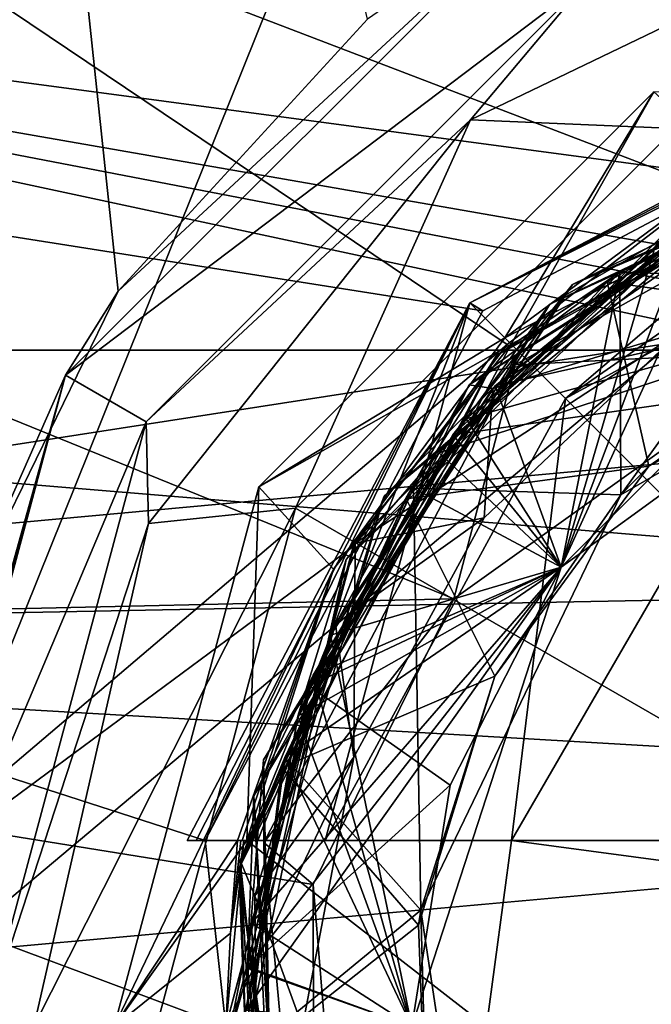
# Model space of a CAD drawing. Header units: millimetres. Extents: x -125 to 171, y -35 to 1363.
# Tile 230 of 656: x 128.45 to 130.14, y 0.06 to 2.71. Entities that reach past the tile are written whole.
import ezdxf

# ---------------------------------------------------------------- set-up
doc = ezdxf.new("R2010")
doc.units = ezdxf.units.MM
doc.header["$LTSCALE"] = 65.185185
for name, color, linetype in [('1001', 7, 'CONTINUOUS'), ('1002', 7, 'CONTINUOUS'), ('1003', 7, 'CONTINUOUS'), ('1004', 7, 'CONTINUOUS'), ('1046', 7, 'CONTINUOUS'), ('1047', 7, 'CONTINUOUS'), ('1052', 7, 'CONTINUOUS'), ('1053', 7, 'CONTINUOUS'), ('1057', 7, 'CONTINUOUS'), ('1060', 7, 'CONTINUOUS'), ('1063', 7, 'CONTINUOUS'), ('729', 7, 'CONTINUOUS'), ('730', 7, 'CONTINUOUS'), ('734', 7, 'CONTINUOUS'), ('736', 7, 'CONTINUOUS'), ('739', 7, 'CONTINUOUS'), ('747', 7, 'CONTINUOUS'), ('748', 7, 'CONTINUOUS'), ('750', 7, 'CONTINUOUS'), ('753', 7, 'CONTINUOUS'), ('759', 7, 'CONTINUOUS'), ('760', 7, 'CONTINUOUS'), ('761', 7, 'CONTINUOUS'), ('762', 7, 'CONTINUOUS'), ('763', 7, 'CONTINUOUS'), ('764', 7, 'CONTINUOUS'), ('765', 7, 'CONTINUOUS'), ('766', 7, 'CONTINUOUS'), ('767', 7, 'CONTINUOUS'), ('791', 7, 'CONTINUOUS'), ('792', 7, 'CONTINUOUS'), ('854', 7, 'CONTINUOUS'), ('941', 7, 'CONTINUOUS'), ('950', 7, 'CONTINUOUS'), ('968', 7, 'CONTINUOUS'), ('969', 7, 'CONTINUOUS'), ('970', 7, 'CONTINUOUS'), ('975', 7, 'CONTINUOUS'), ('987', 7, 'CONTINUOUS'), ('988', 7, 'CONTINUOUS')]:
    doc.layers.add(name, color=color, linetype=linetype)

msp = doc.modelspace()

# ---------------------------------------------------------------- linework, layer by layer
at = {"layer": '1001', "linetype": 'CONTINUOUS'}
for points in [[(129.901, 1.2343, 6.7016), (130.9512, 1.9973, 6.6216), (129.9011, 1.2344, 6.7384), (129.901, 1.2343, 6.7016)], [(130.9512, 1.9973, 6.6216), (130.9509, 1.9972, 6.6584), (129.9011, 1.2344, 6.7384), (130.9512, 1.9973, 6.6216)], [(129.901, 1.2343, 6.7016), (129.9011, 1.2344, 6.7384), (129.5, 0, 6.8184), (129.901, 1.2343, 6.7016)], [(129.5, 0, 6.7816), (129.901, 1.2343, 6.7016), (129.5, 0, 6.8184), (129.5, 0, 6.7816)]]:
    msp.add_3dface(points, dxfattribs=at)
at = {"layer": '1002', "linetype": 'CONTINUOUS'}
for points in [[(129.9011, 1.2344, 7.5016), (130.9509, 1.9972, 7.4216), (129.9012, 1.2346, 7.5384), (129.9011, 1.2344, 7.5016)], [(130.9509, 1.9972, 7.4216), (130.9517, 1.9974, 7.4583), (129.9012, 1.2346, 7.5384), (130.9509, 1.9972, 7.4216)], [(129.9011, 1.2344, 7.5016), (129.9012, 1.2346, 7.5384), (129.5, 0, 7.6184), (129.9011, 1.2344, 7.5016)], [(129.5, 0, 7.5816), (129.9011, 1.2344, 7.5016), (129.5, 0, 7.6184), (129.5, 0, 7.5816)]]:
    msp.add_3dface(points, dxfattribs=at)
at = {"layer": '1003', "linetype": 'CONTINUOUS'}
for points in [[(129.9012, 1.2346, 8.3016), (130.9512, 1.9973, 8.2584), (129.901, 1.2343, 8.3384), (129.9012, 1.2346, 8.3016)], [(129.9012, 1.2346, 8.3016), (130.9517, 1.9974, 8.2216), (130.9512, 1.9973, 8.2584), (129.9012, 1.2346, 8.3016)], [(129.5, 0, 8.3816), (129.9012, 1.2346, 8.3016), (129.5, 0, 8.4184), (129.5, 0, 8.3816)], [(129.9012, 1.2346, 8.3016), (129.901, 1.2343, 8.3384), (129.5, 0, 8.4184), (129.9012, 1.2346, 8.3016)]]:
    msp.add_3dface(points, dxfattribs=at)
at = {"layer": '1004', "linetype": 'CONTINUOUS'}
for points in [[(130.136, 1.5055, 9.1166), (130.0607, 1.4284, 9.0864), (131.1327, 2.0474, 9.0102), (130.136, 1.5055, 9.1166)], [(130.7117, 1.9029, 9.074), (130.136, 1.5055, 9.1166), (131.1327, 2.0474, 9.0102), (130.7117, 1.9029, 9.074)], [(130.136, 1.5055, 9.1166), (129.7228, 0.9414, 9.1592), (130.0607, 1.4284, 9.0864), (130.136, 1.5055, 9.1166)], [(129.7228, 0.9414, 9.1592), (129.5234, 0.3129, 9.1626), (130.0607, 1.4284, 9.0864), (129.7228, 0.9414, 9.1592)], [(129.7228, 0.9414, 9.1592), (129.5178, 0.2729, 9.2018), (129.5234, 0.3129, 9.1626), (129.7228, 0.9414, 9.1592)], [(129.5178, 0.2729, 9.2018), (129.5437, -0.4261, 9.2444), (129.5234, 0.3129, 9.1626), (129.5178, 0.2729, 9.2018)], [(129.5437, -0.4261, 9.2444), (129.708, -0.9112, 9.2388), (129.5234, 0.3129, 9.1626), (129.5437, -0.4261, 9.2444)]]:
    msp.add_3dface(points, dxfattribs=at)
at = {"layer": '1046', "linetype": 'CONTINUOUS'}
for points in [[(130.2971, 2.25, 10), (129.756, 1.8329, 10.0848), (129.3475, 1.2986, 10), (130.2971, 2.25, 10)], [(129.756, 1.8329, 10.0848), (129.3423, 1.2895, 10.1686), (129.3475, 1.2986, 10), (129.756, 1.8329, 10.0848)], [(129.3423, 1.2895, 10.1686), (129, 0, 10.25), (129.3475, 1.2986, 10), (129.3423, 1.2895, 10.1686)], [(129, 0, 10.25), (129, 0, 10), (129.3475, 1.2986, 10), (129, 0, 10.25)]]:
    msp.add_3dface(points, dxfattribs=at)
at = {"layer": '1047', "linetype": 'CONTINUOUS'}
for points in [[(129, 0, 20.25), (129.0485, 0.5, 20.2438), (129, 0, 21.2), (129, 0, 20.25)], [(129.0485, 0.5, 20.2438), (129.0121, 0.251, 21.2), (129, 0, 21.2), (129.0485, 0.5, 20.2438)], [(129.0485, 0.5, 20.2438), (129.0485, 0.5, 21.2), (129.0121, 0.251, 21.2), (129.0485, 0.5, 20.2438)]]:
    msp.add_3dface(points, dxfattribs=at)
at = {"layer": '1052', "linetype": 'CONTINUOUS'}
for points in [[(131.1, 2.6875, 19.8868), (131.1, 2.7042, 19.7), (129.6555, 1.9445, 19.7), (131.1, 2.6875, 19.8868)], [(131.1, 2.671, 20.0731), (131.1, 2.6875, 19.8868), (129.6555, 1.9445, 19.7), (131.1, 2.671, 20.0731)], [(129.6906, 1.923, 20.1585), (131.1, 2.671, 20.0731), (129.6555, 1.9445, 19.7), (129.6906, 1.923, 20.1585)], [(128.8958, 0.5, 19.7), (128.9201, 0.5, 19.9726), (129.6555, 1.9445, 19.7), (128.8958, 0.5, 19.7)], [(128.9442, 0.5, 20.2438), (129.6555, 1.9445, 19.7), (128.9201, 0.5, 19.9726), (128.9442, 0.5, 20.2438)], [(128.9442, 0.5, 20.2438), (129.6906, 1.923, 20.1585), (129.6555, 1.9445, 19.7), (128.9442, 0.5, 20.2438)]]:
    msp.add_3dface(points, dxfattribs=at)
at = {"layer": '1053', "linetype": 'CONTINUOUS'}
for points in [[(130.371, 2.3108, 21.2173), (129.7493, 1.8507, 21.2173), (131.1, 2.5438, 21.5), (130.371, 2.3108, 21.2173)], [(129.7493, 1.8507, 21.2173), (129.7668, 1.8332, 21.5), (131.1, 2.5438, 21.5), (129.7493, 1.8507, 21.2173)], [(129.2892, 1.229, 21.2173), (129.0562, 0.5, 21.5), (129.7668, 1.8332, 21.5), (129.2892, 1.229, 21.2173)], [(129.7493, 1.8507, 21.2173), (129.2892, 1.229, 21.2173), (129.7668, 1.8332, 21.5), (129.7493, 1.8507, 21.2173)], [(129.0309, 0.5, 21.2173), (129.0436, 0.5, 21.3588), (129.2892, 1.229, 21.2173), (129.0309, 0.5, 21.2173)], [(129.0562, 0.5, 21.5), (129.2892, 1.229, 21.2173), (129.0436, 0.5, 21.3588), (129.0562, 0.5, 21.5)]]:
    msp.add_3dface(points, dxfattribs=at)
at = {"layer": '1057', "linetype": 'CONTINUOUS'}
for points in [[(129.6555, 1.9445, 19.7), (131.1, 2.7042, 19.7), (129.9128, 1.6872, 18.7), (129.6555, 1.9445, 19.7)], [(131.1, 2.7042, 19.7), (131.1, 2.5142, 19.1875), (129.9128, 1.6872, 18.7), (131.1, 2.7042, 19.7)], [(131.1, 2.3331, 18.7), (129.9128, 1.6872, 18.7), (131.1, 2.5142, 19.1875), (131.1, 2.3331, 18.7)], [(129.0859, 0.5, 19.1871), (128.8958, 0.5, 19.7), (129.6555, 1.9445, 19.7), (129.0859, 0.5, 19.1871)], [(129.2669, 0.5, 18.7), (129.0859, 0.5, 19.1871), (129.6555, 1.9445, 19.7), (129.2669, 0.5, 18.7)], [(129.2669, 0.5, 18.7), (129.6555, 1.9445, 19.7), (129.9128, 1.6872, 18.7), (129.2669, 0.5, 18.7)]]:
    msp.add_3dface(points, dxfattribs=at)
at = {"layer": '1060', "linetype": 'CONTINUOUS'}
for points in [[(129.9128, 1.6872, 18.7), (131.1, 2.3331, 18.7), (130.2565, 1.3435, 18.7), (129.9128, 1.6872, 18.7)], [(129.767, 0.5, 18.7), (129.2669, 0.5, 18.7), (129.9128, 1.6872, 18.7), (129.767, 0.5, 18.7)], [(129.767, 0.5, 18.7), (129.9128, 1.6872, 18.7), (130.2565, 1.3435, 18.7), (129.767, 0.5, 18.7)]]:
    msp.add_3dface(points, dxfattribs=at)
at = {"layer": '1063', "linetype": 'CONTINUOUS'}
for points in [[(130.2565, 1.3435, 20.7), (129.767, 0.5, 20.7), (130.2565, 1.3435, 18.7), (130.2565, 1.3435, 20.7)], [(129.767, 0.5, 20.7), (129.767, 0.5, 18.7), (130.2565, 1.3435, 18.7), (129.767, 0.5, 20.7)]]:
    msp.add_3dface(points, dxfattribs=at)
at = {"layer": '729', "linetype": 'CONTINUOUS'}
for points in [[(168.1, 6.9259, 19.0288), (168.1, 0, 20.25), (119.6, 6.9259, 19.0288), (168.1, 6.9259, 19.0288)], [(119.6, 6.9259, 19.0288), (168.1, 0, 20.25), (132.1, 2.671, 20.0731), (119.6, 6.9259, 19.0288)], [(119.6, 3.5161, 19.9424), (119.6, 6.9259, 19.0288), (132.1, 2.671, 20.0731), (119.6, 3.5161, 19.9424)], [(119.6, 0, 20.25), (119.6, 3.5161, 19.9424), (129, 0, 20.25), (119.6, 0, 20.25)], [(129, 0, 20.25), (119.6, 3.5161, 19.9424), (128.9442, 0.5, 20.2438), (129, 0, 20.25)], [(128.9442, 0.5, 20.2438), (119.6, 3.5161, 19.9424), (129.6906, 1.923, 20.1585), (128.9442, 0.5, 20.2438)], [(129.6906, 1.923, 20.1585), (119.6, 3.5161, 19.9424), (131.1, 2.671, 20.0731), (129.6906, 1.923, 20.1585)], [(131.1, 2.671, 20.0731), (119.6, 3.5161, 19.9424), (132.1, 2.671, 20.0731), (131.1, 2.671, 20.0731)], [(129.0485, 0.5, 20.2438), (129, 0, 20.25), (128.9442, 0.5, 20.2438), (129.0485, 0.5, 20.2438)]]:
    msp.add_3dface(points, dxfattribs=at)
at = {"layer": '730', "linetype": 'CONTINUOUS'}
for points in [[(168.1, 3.2821, 9.7103), (127.6, 3.2821, 9.7103), (131.6, 2.5323, 9.9323), (168.1, 3.2821, 9.7103)], [(127.6, 3.2821, 9.7103), (127.6, 0, 10.25), (129.756, 1.8329, 10.0848), (127.6, 3.2821, 9.7103)], [(131.6, 2.5323, 9.9323), (127.6, 3.2821, 9.7103), (130.2971, 2.25, 10), (131.6, 2.5323, 9.9323)], [(130.2971, 2.25, 10), (127.6, 3.2821, 9.7103), (129.756, 1.8329, 10.0848), (130.2971, 2.25, 10)], [(129.756, 1.8329, 10.0848), (127.6, 0, 10.25), (129.3423, 1.2895, 10.1686), (129.756, 1.8329, 10.0848)], [(129.3423, 1.2895, 10.1686), (127.6, 0, 10.25), (129, 0, 10.25), (129.3423, 1.2895, 10.1686)]]:
    msp.add_3dface(points, dxfattribs=at)
at = {"layer": '734', "linetype": 'CONTINUOUS'}
for points in [[(125.6246, 5.9594, -19.3532), (126.0427, 0, -20.25), (168.1, 3.7835, -19.8934), (125.6246, 5.9594, -19.3532)], [(168.1, 3.7835, -19.8934), (126.0427, 0, -20.25), (168.1, -3.7835, -19.8934), (168.1, 3.7835, -19.8934)]]:
    msp.add_3dface(points, dxfattribs=at)
at = {"layer": '736', "linetype": 'CONTINUOUS'}
for points in [[(125.1, 2.985, -4.5), (125.1, 1.0475, -5.2974), (137.6, 2.985, -4.5), (125.1, 2.985, -4.5)], [(137.6, 2.985, -4.5), (125.1, 1.0475, -5.2974), (143.1, 2.7, -4.6765), (137.6, 2.985, -4.5)], [(143.1, 2.7, -4.6765), (125.1, 1.0475, -5.2974), (143.1, 1.3976, -5.216), (143.1, 2.7, -4.6765)], [(143.1, 1.3976, -5.216), (125.1, 1.0475, -5.2974), (143.1, 0, -5.4), (143.1, 1.3976, -5.216)], [(125.1, 1.0475, -5.2974), (125.1, -1.0475, -5.2974), (143.1, 0, -5.4), (125.1, 1.0475, -5.2974)]]:
    msp.add_3dface(points, dxfattribs=at)
at = {"layer": '739', "linetype": 'CONTINUOUS'}
for points in [[(125.1, 1.0475, 5.2974), (125.1, 2.985, 4.5), (129.6124, 1.149, 5.2763), (125.1, 1.0475, 5.2974)], [(125.1, 2.985, 4.5), (137.6, 2.985, 4.5), (143.1, 2.7, 4.6765), (125.1, 2.985, 4.5)], [(125.1, 2.985, 4.5), (143.1, 2.7, 4.6765), (131.3168, 2.1553, 4.9512), (125.1, 2.985, 4.5)], [(129.6124, 1.149, 5.2763), (125.1, 2.985, 4.5), (130.5463, 1.8165, 5.0853), (129.6124, 1.149, 5.2763)], [(130.5463, 1.8165, 5.0853), (125.1, 2.985, 4.5), (130.7144, 1.9041, 5.0531), (130.5463, 1.8165, 5.0853)], [(130.7144, 1.9041, 5.0531), (125.1, 2.985, 4.5), (130.8875, 1.9754, 5.0257), (130.7144, 1.9041, 5.0531)], [(130.8875, 1.9754, 5.0257), (125.1, 2.985, 4.5), (131.3168, 2.1553, 4.9512), (130.8875, 1.9754, 5.0257)], [(129.2347, 0.3815, 5.3865), (125.1, 1.0475, 5.2974), (129.6124, 1.149, 5.2763), (129.2347, 0.3815, 5.3865)], [(125.1, -1.0475, 5.2974), (125.1, 1.0475, 5.2974), (129.2962, -0.3701, 5.3873), (125.1, -1.0475, 5.2974)], [(129.2962, -0.3701, 5.3873), (125.1, 1.0475, 5.2974), (129.2347, 0.3815, 5.3865), (129.2962, -0.3701, 5.3873)]]:
    msp.add_3dface(points, dxfattribs=at)
at = {"layer": '747', "linetype": 'CONTINUOUS'}
for points in [[(129.901, 1.2343, 5.9384), (130.951, 1.9972, 5.8216), (130.9512, 1.9973, 5.8584), (129.901, 1.2343, 5.9384)], [(130.3656, 1.6989, 5.8616), (130.951, 1.9972, 5.8216), (129.901, 1.2343, 5.9384), (130.3656, 1.6989, 5.8616)], [(129.901, 1.2343, 5.9016), (130.3656, 1.6989, 5.8616), (129.901, 1.2343, 5.9384), (129.901, 1.2343, 5.9016)], [(129.901, 1.2343, 5.9016), (129.5, 0, 6.0184), (129.6027, 0.6488, 5.9416), (129.901, 1.2343, 5.9016)], [(129.5, 0, 6.0184), (129.901, 1.2343, 5.9016), (129.901, 1.2343, 5.9384), (129.5, 0, 6.0184)], [(129.5, 0, 6.0184), (129.5, 0, 5.9816), (129.6027, 0.6488, 5.9416), (129.5, 0, 6.0184)]]:
    msp.add_3dface(points, dxfattribs=at)
at = {"layer": '748', "linetype": 'CONTINUOUS'}
for points in [[(129.85, 3.0311, 21.5), (128.5689, 1.75, 21.5), (129.975, 2.8146, 21.5), (129.85, 3.0311, 21.5)], [(129.975, 2.8146, 21.5), (128.5689, 1.75, 21.5), (128.7854, 1.625, 21.5), (129.975, 2.8146, 21.5)], [(128.5689, 1.75, 21.5), (128.1, 0, 21.5), (128.7854, 1.625, 21.5), (128.5689, 1.75, 21.5)], [(128.7854, 1.625, 21.5), (128.1, 0, 21.5), (128.35, 0, 21.5), (128.7854, 1.625, 21.5)]]:
    msp.add_3dface(points, dxfattribs=at)
at = {"layer": '750', "linetype": 'CONTINUOUS'}
for points in [[(128.5689, 1.75, 21.5), (129.85, 3.0311, 21.5), (128.7108, 1.9755, 22.0157), (128.5689, 1.75, 21.5)], [(128.7108, 1.9755, 22.0157), (129.85, 3.0311, 21.5), (129.3805, 2.7062, 21.893), (128.7108, 1.9755, 22.0157)], [(128.2687, 1.0735, 22.1881), (128.5689, 1.75, 21.5), (128.7108, 1.9755, 22.0157), (128.2687, 1.0735, 22.1881)], [(128.1, 0, 21.5), (128.5689, 1.75, 21.5), (128.1, 0, 22.3856), (128.1, 0, 21.5)], [(128.1, 0, 22.3856), (128.5689, 1.75, 21.5), (128.1002, 0.038, 22.3856), (128.1, 0, 22.3856)], [(128.1002, 0.038, 22.3856), (128.5689, 1.75, 21.5), (128.1008, 0.076, 22.3855), (128.1002, 0.038, 22.3856)], [(128.1008, 0.076, 22.3855), (128.5689, 1.75, 21.5), (128.2687, 1.0735, 22.1881), (128.1008, 0.076, 22.3855)]]:
    msp.add_3dface(points, dxfattribs=at)
at = {"layer": '753', "linetype": 'CONTINUOUS'}
for points in [[(124.1, 1.8174, -8.0473), (124.1, 5.0999, -6.4849), (168.1, 1.8175, -8.0473), (124.1, 1.8174, -8.0473)], [(124.1, 5.0999, -6.4849), (168.1, 5.0998, -6.4849), (168.1, 1.8175, -8.0473), (124.1, 5.0999, -6.4849)], [(124.1, 1.8174, -8.0473), (168.1, 1.8175, -8.0473), (168.1, -1.8175, -8.0473), (124.1, 1.8174, -8.0473)], [(124.1, -1.8174, -8.0473), (124.1, 1.8174, -8.0473), (168.1, -1.8175, -8.0473), (124.1, -1.8174, -8.0473)]]:
    msp.add_3dface(points, dxfattribs=at)
at = {"layer": '759', "linetype": 'CONTINUOUS'}
for points in [[(130.8479, 2.4889, 9.4374), (129.6539, 1.7241, 9.5077), (130.7187, 2.3895, 9.348), (130.8479, 2.4889, 9.4374)], [(129.6539, 1.7241, 9.5077), (130.8479, 2.4889, 9.4374), (129.7168, 1.7146, 9.603), (129.6539, 1.7241, 9.5077)], [(129.7168, 1.7146, 9.603), (130.8479, 2.4889, 9.4374), (130.3078, 2.1946, 9.5647), (129.7168, 1.7146, 9.603)], [(130.7187, 2.3895, 9.348), (129.6539, 1.7241, 9.5077), (130.0247, 2.0012, 9.3879), (130.7187, 2.3895, 9.348)], [(130.0247, 2.0012, 9.3879), (129.6539, 1.7241, 9.5077), (129.4843, 1.4178, 9.4278), (130.0247, 2.0012, 9.3879)], [(129.6539, 1.7241, 9.5077), (129.0386, 0.4466, 9.578), (129.4843, 1.4178, 9.4278), (129.6539, 1.7241, 9.5077)], [(129.0386, 0.4466, 9.578), (129.6539, 1.7241, 9.5077), (129.2942, 1.0814, 9.6412), (129.0386, 0.4466, 9.578)], [(129.2942, 1.0814, 9.6412), (129.6539, 1.7241, 9.5077), (129.7168, 1.7146, 9.603), (129.2942, 1.0814, 9.6412)], [(129.4843, 1.4178, 9.4278), (129.0386, 0.4466, 9.578), (129.1502, 0.6962, 9.4678), (129.4843, 1.4178, 9.4278)], [(129.0776, 0.3515, 9.6794), (129.0386, 0.4466, 9.578), (129.2942, 1.0814, 9.6412), (129.0776, 0.3515, 9.6794)], [(129.1502, 0.6962, 9.4678), (129.0386, 0.4466, 9.578), (129.0549, -0.0933, 9.5077), (129.1502, 0.6962, 9.4678)], [(129.0386, 0.4466, 9.578), (129.1852, -0.9638, 9.6484), (129.0549, -0.0933, 9.5077), (129.0386, 0.4466, 9.578)], [(129.1852, -0.9638, 9.6484), (129.0386, 0.4466, 9.578), (129.0864, -0.4097, 9.7176), (129.1852, -0.9638, 9.6484)], [(129.0864, -0.4097, 9.7176), (129.0386, 0.4466, 9.578), (129.0776, 0.3515, 9.6794), (129.0864, -0.4097, 9.7176)]]:
    msp.add_3dface(points, dxfattribs=at)
at = {"layer": '760', "linetype": 'CONTINUOUS'}
for points in [[(129.7168, 1.7146, 9.603), (130.3078, 2.1946, 9.5647), (130.2201, 1.867, 9.7215), (129.7168, 1.7146, 9.603)], [(129.6936, 1.3669, 9.7458), (129.7168, 1.7146, 9.603), (130.2201, 1.867, 9.7215), (129.6936, 1.3669, 9.7458)], [(129.2942, 1.0814, 9.6412), (129.7168, 1.7146, 9.603), (129.6936, 1.3669, 9.7458), (129.2942, 1.0814, 9.6412)], [(129.3433, 0.7243, 9.77), (129.2942, 1.0814, 9.6412), (129.6936, 1.3669, 9.7458), (129.3433, 0.7243, 9.77)], [(129.0776, 0.3515, 9.6794), (129.2942, 1.0814, 9.6412), (129.3433, 0.7243, 9.77), (129.0776, 0.3515, 9.6794)], [(129.2058, 0, 9.7942), (129.0776, 0.3515, 9.6794), (129.3433, 0.7243, 9.77), (129.2058, 0, 9.7942)], [(129.0864, -0.4097, 9.7176), (129.0776, 0.3515, 9.6794), (129.2058, 0, 9.7942), (129.0864, -0.4097, 9.7176)]]:
    msp.add_3dface(points, dxfattribs=at)
at = {"layer": '761', "linetype": 'CONTINUOUS'}
for points in [[(130.7187, 2.3895, 9.348), (130.0247, 2.0012, 9.3879), (130.7117, 1.9029, 9.074), (130.7187, 2.3895, 9.348)], [(130.0247, 2.0012, 9.3879), (129.4843, 1.4178, 9.4278), (130.136, 1.5055, 9.1166), (130.0247, 2.0012, 9.3879)], [(130.7117, 1.9029, 9.074), (130.0247, 2.0012, 9.3879), (130.136, 1.5055, 9.1166), (130.7117, 1.9029, 9.074)], [(130.136, 1.5055, 9.1166), (129.4843, 1.4178, 9.4278), (129.7228, 0.9414, 9.1592), (130.136, 1.5055, 9.1166)], [(129.4843, 1.4178, 9.4278), (129.1502, 0.6962, 9.4678), (129.7228, 0.9414, 9.1592), (129.4843, 1.4178, 9.4278)], [(129.7228, 0.9414, 9.1592), (129.1502, 0.6962, 9.4678), (129.5178, 0.2729, 9.2018), (129.7228, 0.9414, 9.1592)], [(129.1502, 0.6962, 9.4678), (129.0549, -0.0933, 9.5077), (129.5178, 0.2729, 9.2018), (129.1502, 0.6962, 9.4678)], [(129.5178, 0.2729, 9.2018), (129.0549, -0.0933, 9.5077), (129.5437, -0.4261, 9.2444), (129.5178, 0.2729, 9.2018)]]:
    msp.add_3dface(points, dxfattribs=at)
at = {"layer": '762', "linetype": 'CONTINUOUS'}
for points in [[(131.2736, 2.5794, 7.016), (129.8702, 1.941, 7.0927), (130.9905, 2.4728, 6.9338), (131.2736, 2.5794, 7.016)], [(129.8702, 1.941, 7.0927), (131.2736, 2.5794, 7.016), (130.2512, 2.1603, 7.1681), (129.8702, 1.941, 7.0927)], [(131.0771, 2.5469, 8.6258), (129.7266, 1.8029, 8.7024), (130.7658, 2.4063, 8.5455), (131.0771, 2.5469, 8.6258)], [(129.7266, 1.8029, 8.7024), (131.0771, 2.5469, 8.6258), (130.0583, 2.0272, 8.7798), (129.7266, 1.8029, 8.7024)], [(130.0583, 2.0272, 8.7798), (131.0771, 2.5469, 8.6258), (130.7658, 2.4063, 8.7395), (130.0583, 2.0272, 8.7798)], [(130.9905, 2.4728, 6.9338), (129.8702, 1.941, 7.0927), (130.2512, 2.1603, 6.9741), (130.9905, 2.4728, 6.9338)], [(130.6149, 2.4062, 6.2495), (129.4254, 1.4252, 6.3261), (130.3521, 2.2201, 6.1682), (130.6149, 2.4062, 6.2495)], [(129.4254, 1.4252, 6.3261), (130.6149, 2.4062, 6.2495), (129.7231, 1.7215, 6.4025), (129.4254, 1.4252, 6.3261)], [(129.7231, 1.7215, 6.4025), (130.6149, 2.4062, 6.2495), (130.3521, 2.2201, 6.3622), (129.7231, 1.7215, 6.4025)], [(130.7658, 2.4063, 8.5455), (129.7266, 1.8029, 8.7024), (130.0583, 2.0272, 8.5858), (130.7658, 2.4063, 8.5455)], [(130.4336, 2.3237, 7.8592), (129.3227, 1.2546, 7.9359), (130.1533, 2.096, 7.7799), (130.4336, 2.3237, 7.8592)], [(129.3227, 1.2546, 7.9359), (130.4336, 2.3237, 7.8592), (129.5728, 1.5417, 8.0142), (129.3227, 1.2546, 7.9359)], [(129.5728, 1.5417, 8.0142), (130.4336, 2.3237, 7.8592), (130.1533, 2.096, 7.9739), (129.5728, 1.5417, 8.0142)], [(130.3521, 2.2201, 6.1682), (129.4254, 1.4252, 6.3261), (129.7231, 1.7215, 6.2085), (130.3521, 2.2201, 6.1682)], [(130.2512, 2.1603, 6.9741), (129.8702, 1.941, 7.0927), (129.6459, 1.6333, 7.0144), (130.2512, 2.1603, 6.9741)], [(129.6459, 1.6333, 7.2083), (129.8702, 1.941, 7.0927), (130.2512, 2.1603, 7.1681), (129.6459, 1.6333, 7.2083)], [(130.1533, 2.096, 7.7799), (129.3227, 1.2546, 7.9359), (129.5728, 1.5417, 7.8202), (130.1533, 2.096, 7.7799)], [(130.0583, 2.0272, 8.5858), (129.7266, 1.8029, 8.7024), (129.504, 1.4467, 8.6261), (130.0583, 2.0272, 8.5858)], [(129.504, 1.4467, 8.8201), (129.7266, 1.8029, 8.7024), (130.0583, 2.0272, 8.7798), (129.504, 1.4467, 8.8201)], [(129.8702, 1.941, 7.0927), (129.075, 0.6201, 7.1693), (129.6459, 1.6333, 7.0144), (129.8702, 1.941, 7.0927)], [(129.075, 0.6201, 7.1693), (129.8702, 1.941, 7.0927), (129.2347, 0.9441, 7.2486), (129.075, 0.6201, 7.1693)], [(129.2347, 0.9441, 7.2486), (129.8702, 1.941, 7.0927), (129.6459, 1.6333, 7.2083), (129.2347, 0.9441, 7.2486)], [(129.7266, 1.8029, 8.7024), (129.035, 0.425, 8.7791), (129.504, 1.4467, 8.6261), (129.7266, 1.8029, 8.7024)], [(129.035, 0.425, 8.7791), (129.7266, 1.8029, 8.7024), (129.1579, 0.7226, 8.8604), (129.035, 0.425, 8.7791)], [(129.1579, 0.7226, 8.8604), (129.7266, 1.8029, 8.7024), (129.504, 1.4467, 8.8201), (129.1579, 0.7226, 8.8604)], [(129.7231, 1.7215, 6.2085), (129.4254, 1.4252, 6.3261), (129.2806, 1.0519, 6.2488), (129.7231, 1.7215, 6.2085)], [(129.2806, 1.0519, 6.4428), (129.4254, 1.4252, 6.3261), (129.7231, 1.7215, 6.4025), (129.2806, 1.0519, 6.4428)], [(129.6459, 1.6333, 7.0144), (129.075, 0.6201, 7.1693), (129.2347, 0.9441, 7.0547), (129.6459, 1.6333, 7.0144)], [(129.5728, 1.5417, 7.8202), (129.3227, 1.2546, 7.9359), (129.1937, 0.8342, 7.8605), (129.5728, 1.5417, 7.8202)], [(129.1937, 0.8342, 8.0545), (129.3227, 1.2546, 7.9359), (129.5728, 1.5417, 8.0142), (129.1937, 0.8342, 8.0545)], [(129.504, 1.4467, 8.6261), (129.035, 0.425, 8.7791), (129.1579, 0.7226, 8.6664), (129.504, 1.4467, 8.6261)], [(129.4254, 1.4252, 6.3261), (129.0006, -0.0569, 6.4028), (129.2806, 1.0519, 6.2488), (129.4254, 1.4252, 6.3261)], [(129.0006, -0.0569, 6.4028), (129.4254, 1.4252, 6.3261), (129.0684, 0.2779, 6.4831), (129.0006, -0.0569, 6.4028)], [(129.0684, 0.2779, 6.4831), (129.4254, 1.4252, 6.3261), (129.2806, 1.0519, 6.4428), (129.0684, 0.2779, 6.4831)], [(129.3227, 1.2546, 7.9359), (129.0126, -0.2557, 8.0125), (129.1937, 0.8342, 7.8605), (129.3227, 1.2546, 7.9359)], [(129.0126, -0.2557, 8.0125), (129.3227, 1.2546, 7.9359), (129.0536, 0.044, 8.0948), (129.0126, -0.2557, 8.0125)], [(129.0536, 0.044, 8.0948), (129.3227, 1.2546, 7.9359), (129.1937, 0.8342, 8.0545), (129.0536, 0.044, 8.0948)], [(129.2806, 1.0519, 6.2488), (129.0006, -0.0569, 6.4028), (129.0684, 0.2779, 6.2891), (129.2806, 1.0519, 6.2488)], [(129.2347, 0.9441, 7.0547), (129.075, 0.6201, 7.1693), (129.0583, 0.1611, 7.095), (129.2347, 0.9441, 7.0547)], [(129.0583, 0.1611, 7.2889), (129.075, 0.6201, 7.1693), (129.2347, 0.9441, 7.2486), (129.0583, 0.1611, 7.2889)], [(129.1937, 0.8342, 7.8605), (129.0126, -0.2557, 8.0125), (129.0536, 0.044, 7.9008), (129.1937, 0.8342, 7.8605)], [(129.1579, 0.7226, 8.6664), (129.035, 0.425, 8.7791), (129.0543, -0.0733, 8.7067), (129.1579, 0.7226, 8.6664)], [(129.0543, -0.0733, 8.9007), (129.035, 0.425, 8.7791), (129.1579, 0.7226, 8.8604), (129.0543, -0.0733, 8.9007)], [(129.075, 0.6201, 7.1693), (129.1678, -0.9189, 7.246), (129.0583, 0.1611, 7.095), (129.075, 0.6201, 7.1693)], [(129.1344, -0.6379, 7.3292), (129.075, 0.6201, 7.1693), (129.0583, 0.1611, 7.2889), (129.1344, -0.6379, 7.3292)], [(129.1678, -0.9189, 7.246), (129.075, 0.6201, 7.1693), (129.1344, -0.6379, 7.3292), (129.1678, -0.9189, 7.246)], [(129.035, 0.425, 8.7791), (129.2453, -1.1024, 8.8557), (129.0543, -0.0733, 8.7067), (129.035, 0.425, 8.7791)], [(129.2453, -1.1024, 8.8557), (129.035, 0.425, 8.7791), (129.2035, -0.8619, 8.9409), (129.2453, -1.1024, 8.8557)], [(129.2035, -0.8619, 8.9409), (129.035, 0.425, 8.7791), (129.0543, -0.0733, 8.9007), (129.2035, -0.8619, 8.9409)], [(129.0684, 0.2779, 6.2891), (129.0006, -0.0569, 6.4028), (129.1077, -0.5238, 6.3294), (129.0684, 0.2779, 6.2891)], [(129.1077, -0.5238, 6.5234), (129.0006, -0.0569, 6.4028), (129.0684, 0.2779, 6.4831), (129.1077, -0.5238, 6.5234)], [(129.0583, 0.1611, 7.095), (129.1678, -0.9189, 7.246), (129.1344, -0.6379, 7.1352), (129.0583, 0.1611, 7.095)]]:
    msp.add_3dface(points, dxfattribs=at)
at = {"layer": '763', "linetype": 'CONTINUOUS'}
for points in [[(130.0583, 2.0272, 8.7798), (130.7658, 2.4063, 8.7395), (130.0607, 1.4284, 9.0864), (130.0583, 2.0272, 8.7798)], [(130.0607, 1.4284, 9.0864), (130.7658, 2.4063, 8.7395), (131.1327, 2.0474, 9.0102), (130.0607, 1.4284, 9.0864)], [(129.7231, 1.7215, 6.4025), (130.3521, 2.2201, 6.3622), (129.901, 1.2343, 6.7016), (129.7231, 1.7215, 6.4025)], [(129.901, 1.2343, 6.7016), (130.3521, 2.2201, 6.3622), (130.9512, 1.9973, 6.6216), (129.901, 1.2343, 6.7016)], [(129.6459, 1.6333, 7.2083), (130.2512, 2.1603, 7.1681), (129.9011, 1.2344, 7.5016), (129.6459, 1.6333, 7.2083)], [(129.9011, 1.2344, 7.5016), (130.2512, 2.1603, 7.1681), (130.9509, 1.9972, 7.4216), (129.9011, 1.2344, 7.5016)], [(129.5728, 1.5417, 8.0142), (130.1533, 2.096, 7.9739), (129.9012, 1.2346, 8.3016), (129.5728, 1.5417, 8.0142)], [(129.9012, 1.2346, 8.3016), (130.1533, 2.096, 7.9739), (130.9517, 1.9974, 8.2216), (129.9012, 1.2346, 8.3016)], [(129.504, 1.4467, 8.8201), (130.0583, 2.0272, 8.7798), (130.0607, 1.4284, 9.0864), (129.504, 1.4467, 8.8201)], [(129.2806, 1.0519, 6.4428), (129.7231, 1.7215, 6.4025), (129.901, 1.2343, 6.7016), (129.2806, 1.0519, 6.4428)], [(129.2347, 0.9441, 7.2486), (129.6459, 1.6333, 7.2083), (129.9011, 1.2344, 7.5016), (129.2347, 0.9441, 7.2486)], [(129.1937, 0.8342, 8.0545), (129.5728, 1.5417, 8.0142), (129.9012, 1.2346, 8.3016), (129.1937, 0.8342, 8.0545)], [(129.1579, 0.7226, 8.8604), (129.504, 1.4467, 8.8201), (129.5234, 0.3129, 9.1626), (129.1579, 0.7226, 8.8604)], [(129.5234, 0.3129, 9.1626), (129.504, 1.4467, 8.8201), (130.0607, 1.4284, 9.0864), (129.5234, 0.3129, 9.1626)], [(129.5, 0, 8.3816), (129.1937, 0.8342, 8.0545), (129.9012, 1.2346, 8.3016), (129.5, 0, 8.3816)], [(129.5, 0, 7.5816), (129.2347, 0.9441, 7.2486), (129.9011, 1.2344, 7.5016), (129.5, 0, 7.5816)], [(129.5, 0, 6.7816), (129.2806, 1.0519, 6.4428), (129.901, 1.2343, 6.7016), (129.5, 0, 6.7816)], [(129.0684, 0.2779, 6.4831), (129.2806, 1.0519, 6.4428), (129.5, 0, 6.7816), (129.0684, 0.2779, 6.4831)], [(129.0583, 0.1611, 7.2889), (129.2347, 0.9441, 7.2486), (129.5, 0, 7.5816), (129.0583, 0.1611, 7.2889)], [(129.0536, 0.044, 8.0948), (129.1937, 0.8342, 8.0545), (129.5, 0, 8.3816), (129.0536, 0.044, 8.0948)], [(129.0543, -0.0733, 8.9007), (129.1579, 0.7226, 8.8604), (129.5234, 0.3129, 9.1626), (129.0543, -0.0733, 8.9007)], [(129.708, -0.9112, 9.2388), (129.0543, -0.0733, 8.9007), (129.5234, 0.3129, 9.1626), (129.708, -0.9112, 9.2388)], [(129.1077, -0.5238, 6.5234), (129.0684, 0.2779, 6.4831), (129.5, 0, 6.7816), (129.1077, -0.5238, 6.5234)], [(129.1344, -0.6379, 7.3292), (129.0583, 0.1611, 7.2889), (129.5, 0, 7.5816), (129.1344, -0.6379, 7.3292)]]:
    msp.add_3dface(points, dxfattribs=at)
at = {"layer": '764', "linetype": 'CONTINUOUS'}
for points in [[(130.7658, 2.4063, 8.5455), (130.0583, 2.0272, 8.5858), (130.9512, 1.9973, 8.2584), (130.7658, 2.4063, 8.5455)], [(130.9512, 1.9973, 5.8584), (130.3521, 2.2201, 6.1682), (129.7231, 1.7215, 6.2085), (130.9512, 1.9973, 5.8584)], [(130.2512, 2.1603, 6.9741), (129.6459, 1.6333, 7.0144), (130.9509, 1.9972, 6.6584), (130.2512, 2.1603, 6.9741)], [(130.1533, 2.096, 7.7799), (129.5728, 1.5417, 7.8202), (130.9517, 1.9974, 7.4583), (130.1533, 2.096, 7.7799)], [(130.0583, 2.0272, 8.5858), (129.504, 1.4467, 8.6261), (129.901, 1.2343, 8.3384), (130.0583, 2.0272, 8.5858)], [(130.9512, 1.9973, 8.2584), (130.0583, 2.0272, 8.5858), (129.901, 1.2343, 8.3384), (130.9512, 1.9973, 8.2584)], [(130.9517, 1.9974, 7.4583), (129.5728, 1.5417, 7.8202), (129.9012, 1.2346, 7.5384), (130.9517, 1.9974, 7.4583)], [(130.9509, 1.9972, 6.6584), (129.6459, 1.6333, 7.0144), (129.9011, 1.2344, 6.7384), (130.9509, 1.9972, 6.6584)], [(129.901, 1.2343, 5.9384), (130.9512, 1.9973, 5.8584), (129.7231, 1.7215, 6.2085), (129.901, 1.2343, 5.9384)], [(129.901, 1.2343, 5.9384), (129.7231, 1.7215, 6.2085), (129.2806, 1.0519, 6.2488), (129.901, 1.2343, 5.9384)], [(129.6459, 1.6333, 7.0144), (129.2347, 0.9441, 7.0547), (129.9011, 1.2344, 6.7384), (129.6459, 1.6333, 7.0144)], [(129.5728, 1.5417, 7.8202), (129.1937, 0.8342, 7.8605), (129.9012, 1.2346, 7.5384), (129.5728, 1.5417, 7.8202)], [(129.504, 1.4467, 8.6261), (129.1579, 0.7226, 8.6664), (129.901, 1.2343, 8.3384), (129.504, 1.4467, 8.6261)], [(129.1937, 0.8342, 7.8605), (129.0536, 0.044, 7.9008), (129.9012, 1.2346, 7.5384), (129.1937, 0.8342, 7.8605)], [(129.9012, 1.2346, 7.5384), (129.0536, 0.044, 7.9008), (129.5, 0, 7.6184), (129.9012, 1.2346, 7.5384)], [(129.2347, 0.9441, 7.0547), (129.0583, 0.1611, 7.095), (129.9011, 1.2344, 6.7384), (129.2347, 0.9441, 7.0547)], [(129.9011, 1.2344, 6.7384), (129.0583, 0.1611, 7.095), (129.5, 0, 6.8184), (129.9011, 1.2344, 6.7384)], [(129.5, 0, 6.0184), (129.901, 1.2343, 5.9384), (129.0684, 0.2779, 6.2891), (129.5, 0, 6.0184)], [(129.901, 1.2343, 5.9384), (129.2806, 1.0519, 6.2488), (129.0684, 0.2779, 6.2891), (129.901, 1.2343, 5.9384)], [(129.901, 1.2343, 8.3384), (129.1579, 0.7226, 8.6664), (129.5, 0, 8.4184), (129.901, 1.2343, 8.3384)], [(129.1579, 0.7226, 8.6664), (129.0543, -0.0733, 8.7067), (129.5, 0, 8.4184), (129.1579, 0.7226, 8.6664)], [(129.5, 0, 6.0184), (129.0684, 0.2779, 6.2891), (129.1077, -0.5238, 6.3294), (129.5, 0, 6.0184)], [(129.0583, 0.1611, 7.095), (129.1344, -0.6379, 7.1352), (129.5, 0, 6.8184), (129.0583, 0.1611, 7.095)]]:
    msp.add_3dface(points, dxfattribs=at)
at = {"layer": '765', "linetype": 'CONTINUOUS'}
for points in [[(131.3337, 2.5863, 5.4131), (129.931, 1.9936, 5.4887), (131.0438, 2.4853, 5.331), (131.3337, 2.5863, 5.4131)], [(129.931, 1.9936, 5.4887), (131.3337, 2.5863, 5.4131), (130.1815, 2.1152, 5.5722), (129.931, 1.9936, 5.4887)], [(131.0438, 2.4853, 5.331), (129.931, 1.9936, 5.4887), (129.7769, 1.7784, 5.4046), (131.0438, 2.4853, 5.331)], [(129.6101, 1.5895, 5.6112), (129.931, 1.9936, 5.4887), (130.1815, 2.1152, 5.5722), (129.6101, 1.5895, 5.6112)], [(129.931, 1.9936, 5.4887), (129.1008, 0.7169, 5.5644), (129.7769, 1.7784, 5.4046), (129.931, 1.9936, 5.4887)], [(129.1008, 0.7169, 5.5644), (129.931, 1.9936, 5.4887), (129.2237, 0.916, 5.6501), (129.1008, 0.7169, 5.5644)], [(129.2237, 0.916, 5.6501), (129.931, 1.9936, 5.4887), (129.6101, 1.5895, 5.6112), (129.2237, 0.916, 5.6501)], [(129.7769, 1.7784, 5.4046), (129.1008, 0.7169, 5.5644), (129.1017, 0.4944, 5.4781), (129.7769, 1.7784, 5.4046)], [(129.0581, 0.1574, 5.6891), (129.1008, 0.7169, 5.5644), (129.2237, 0.916, 5.6501), (129.0581, 0.1574, 5.6891)], [(129.1288, -0.6158, 5.7281), (129.1008, 0.7169, 5.5644), (129.0581, 0.1574, 5.6891), (129.1288, -0.6158, 5.7281)], [(129.1008, 0.7169, 5.5644), (129.128, -0.8057, 5.6401), (129.1017, 0.4944, 5.4781), (129.1008, 0.7169, 5.5644)], [(129.128, -0.8057, 5.6401), (129.1008, 0.7169, 5.5644), (129.1288, -0.6158, 5.7281), (129.128, -0.8057, 5.6401)], [(129.1017, 0.4944, 5.4781), (129.128, -0.8057, 5.6401), (129.237, -0.95, 5.5517), (129.1017, 0.4944, 5.4781)]]:
    msp.add_3dface(points, dxfattribs=at)
at = {"layer": '766', "linetype": 'CONTINUOUS'}
for points in [[(130.3656, 1.6989, 5.8616), (129.6101, 1.5895, 5.6112), (130.1815, 2.1152, 5.5722), (130.3656, 1.6989, 5.8616)], [(130.3656, 1.6989, 5.8616), (129.901, 1.2343, 5.9016), (129.6101, 1.5895, 5.6112), (130.3656, 1.6989, 5.8616)], [(129.901, 1.2343, 5.9016), (129.2237, 0.916, 5.6501), (129.6101, 1.5895, 5.6112), (129.901, 1.2343, 5.9016)], [(129.901, 1.2343, 5.9016), (129.6027, 0.6488, 5.9416), (129.2237, 0.916, 5.6501), (129.901, 1.2343, 5.9016)], [(129.6027, 0.6488, 5.9416), (129.0581, 0.1574, 5.6891), (129.2237, 0.916, 5.6501), (129.6027, 0.6488, 5.9416)], [(129.6027, 0.6488, 5.9416), (129.5, 0, 5.9816), (129.0581, 0.1574, 5.6891), (129.6027, 0.6488, 5.9416)], [(129.5, 0, 5.9816), (129.1288, -0.6158, 5.7281), (129.0581, 0.1574, 5.6891), (129.5, 0, 5.9816)]]:
    msp.add_3dface(points, dxfattribs=at)
at = {"layer": '767', "linetype": 'CONTINUOUS'}
for points in [[(130.5463, 1.8165, 5.0853), (131.0438, 2.4853, 5.331), (129.7769, 1.7784, 5.4046), (130.5463, 1.8165, 5.0853)], [(129.6124, 1.149, 5.2763), (130.5463, 1.8165, 5.0853), (129.7769, 1.7784, 5.4046), (129.6124, 1.149, 5.2763)], [(129.6124, 1.149, 5.2763), (129.7769, 1.7784, 5.4046), (129.1017, 0.4944, 5.4781), (129.6124, 1.149, 5.2763)], [(129.2347, 0.3815, 5.3865), (129.6124, 1.149, 5.2763), (129.1017, 0.4944, 5.4781), (129.2347, 0.3815, 5.3865)], [(129.2347, 0.3815, 5.3865), (129.1017, 0.4944, 5.4781), (129.237, -0.95, 5.5517), (129.2347, 0.3815, 5.3865)], [(129.2962, -0.3701, 5.3873), (129.2347, 0.3815, 5.3865), (129.237, -0.95, 5.5517), (129.2962, -0.3701, 5.3873)]]:
    msp.add_3dface(points, dxfattribs=at)
at = {"layer": '791', "linetype": 'CONTINUOUS'}
for points in [[(130.2201, 1.867, 9.7215), (130.2971, 2.25, 10), (129.3475, 1.2986, 10), (130.2201, 1.867, 9.7215)], [(129.6936, 1.3669, 9.7458), (130.2201, 1.867, 9.7215), (129.3475, 1.2986, 10), (129.6936, 1.3669, 9.7458)], [(129.3433, 0.7243, 9.77), (129.6936, 1.3669, 9.7458), (129.3475, 1.2986, 10), (129.3433, 0.7243, 9.77)], [(129, 0, 10), (129.3433, 0.7243, 9.77), (129.3475, 1.2986, 10), (129, 0, 10)], [(129.2058, 0, 9.7942), (129.3433, 0.7243, 9.77), (129, 0, 10), (129.2058, 0, 9.7942)]]:
    msp.add_3dface(points, dxfattribs=at)
at = {"layer": '792', "linetype": 'CONTINUOUS'}
for points in [[(129.0885, 1.45, 21.5), (129.7493, 1.8507, 21.2173), (130.15, 2.5115, 21.5), (129.0885, 1.45, 21.5)], [(129.7493, 1.8507, 21.2173), (130.371, 2.3108, 21.2173), (130.15, 2.5115, 21.5), (129.7493, 1.8507, 21.2173)], [(129.2892, 1.229, 21.2173), (129.7493, 1.8507, 21.2173), (129.0885, 1.45, 21.5), (129.2892, 1.229, 21.2173)], [(128.7, 0, 21.5), (129.2892, 1.229, 21.2173), (129.0885, 1.45, 21.5), (128.7, 0, 21.5)], [(129.0309, 0.5, 21.2173), (129.2892, 1.229, 21.2173), (128.7, 0, 21.5), (129.0309, 0.5, 21.2173)], [(129.0121, 0.251, 21.2), (129.0309, 0.5, 21.2173), (128.7, 0, 21.5), (129.0121, 0.251, 21.2)], [(129.0398, 0.5, 21.2086), (129.0309, 0.5, 21.2173), (129.0121, 0.251, 21.2), (129.0398, 0.5, 21.2086)], [(129.0485, 0.5, 21.2), (129.0398, 0.5, 21.2086), (129.0121, 0.251, 21.2), (129.0485, 0.5, 21.2)], [(129, 0, 21.2), (129.0121, 0.251, 21.2), (128.7, 0, 21.5), (129, 0, 21.2)]]:
    msp.add_3dface(points, dxfattribs=at)
at = {"layer": '854', "linetype": 'CONTINUOUS'}
msp.add_3dface([(130.6, -2.1744, -22.0775), (128.0105, 0, -22.4004), (130.6, 2.1744, -22.0775), (130.6, -2.1744, -22.0775)], dxfattribs=at)
at = {"layer": '941', "linetype": 'CONTINUOUS'}
for points in [[(128.2687, 1.0735, 22.1881), (128.7108, 1.9755, 22.0157), (128.0105, 8.5723, 20.6953), (128.2687, 1.0735, 22.1881)], [(128.7108, 1.9755, 22.0157), (129.3805, 2.7062, 21.893), (128.0105, 8.5723, 20.6953), (128.7108, 1.9755, 22.0157)]]:
    msp.add_3dface(points, dxfattribs=at)
at = {"layer": '950', "linetype": 'CONTINUOUS'}
for points in [[(128.0105, 0, -22.4004), (128.0105, 8.5723, -20.6953), (130.6, 6.4398, -21.2291), (128.0105, 0, -22.4004)], [(130.6, 2.1744, -22.0775), (128.0105, 0, -22.4004), (130.6, 6.4398, -21.2291), (130.6, 2.1744, -22.0775)]]:
    msp.add_3dface(points, dxfattribs=at)
at = {"layer": '968', "linetype": 'CONTINUOUS'}
for points in [[(129.187, 1.3932, 21.9987), (131.6, 0, 22.1), (130.2068, 2.413, 21.9987), (129.187, 1.3932, 21.9987)], [(128.8137, 0, 21.9987), (131.6, 0, 22.1), (129.187, 1.3932, 21.9987), (128.8137, 0, 21.9987)]]:
    msp.add_3dface(points, dxfattribs=at)
at = {"layer": '969', "linetype": 'CONTINUOUS'}
for points in [[(130.9066, 3.038, 21.8405), (129.975, 2.8146, 21.5), (129.6571, 2.4363, 21.8405), (130.9066, 3.038, 21.8405)], [(130.2068, 2.413, 21.9987), (130.9066, 3.038, 21.8405), (129.6571, 2.4363, 21.8405), (130.2068, 2.413, 21.9987)], [(129.975, 2.8146, 21.5), (128.7854, 1.625, 21.5), (129.6571, 2.4363, 21.8405), (129.975, 2.8146, 21.5)], [(129.6571, 2.4363, 21.8405), (128.7854, 1.625, 21.5), (128.7924, 1.3521, 21.8405), (129.6571, 2.4363, 21.8405)], [(129.187, 1.3932, 21.9987), (129.6571, 2.4363, 21.8405), (128.7924, 1.3521, 21.8405), (129.187, 1.3932, 21.9987)], [(129.187, 1.3932, 21.9987), (130.2068, 2.413, 21.9987), (129.6571, 2.4363, 21.8405), (129.187, 1.3932, 21.9987)], [(128.7854, 1.625, 21.5), (128.35, 0, 21.5), (128.7924, 1.3521, 21.8405), (128.7854, 1.625, 21.5)], [(128.8137, 0, 21.9987), (129.187, 1.3932, 21.9987), (128.4838, 0, 21.8405), (128.8137, 0, 21.9987)], [(129.187, 1.3932, 21.9987), (128.7924, 1.3521, 21.8405), (128.4838, 0, 21.8405), (129.187, 1.3932, 21.9987)], [(128.7924, 1.3521, 21.8405), (128.35, 0, 21.5), (128.4838, 0, 21.8405), (128.7924, 1.3521, 21.8405)]]:
    msp.add_3dface(points, dxfattribs=at)
at = {"layer": '970', "linetype": 'CONTINUOUS'}
for points in [[(129.7668, 1.8332, 21.5), (130.15, 2.5115, 21.5), (131.1, 2.5438, 21.5), (129.7668, 1.8332, 21.5)], [(129.0885, 1.45, 21.5), (130.15, 2.5115, 21.5), (129.7668, 1.8332, 21.5), (129.0885, 1.45, 21.5)], [(129.0562, 0.5, 21.5), (129.0885, 1.45, 21.5), (129.7668, 1.8332, 21.5), (129.0562, 0.5, 21.5)], [(128.7, 0, 21.5), (129.0885, 1.45, 21.5), (129.0562, 0.5, 21.5), (128.7, 0, 21.5)], [(129.7, 0, 21.5), (128.7, 0, 21.5), (129.0562, 0.5, 21.5), (129.7, 0, 21.5)], [(129.767, 0.5, 21.5), (129.7, 0, 21.5), (129.0562, 0.5, 21.5), (129.767, 0.5, 21.5)]]:
    msp.add_3dface(points, dxfattribs=at)
at = {"layer": '975', "linetype": 'CONTINUOUS'}
for points in [[(130.2565, 1.3435, 20.7), (133.433, 0.5, 20.7), (129.767, 0.5, 20.7), (130.2565, 1.3435, 20.7)], [(129.767, 0.5, 20.7), (133.5, 0, 20.7), (129.7, 0, 20.7), (129.767, 0.5, 20.7)], [(133.433, 0.5, 20.7), (133.5, 0, 20.7), (129.767, 0.5, 20.7), (133.433, 0.5, 20.7)]]:
    msp.add_3dface(points, dxfattribs=at)
at = {"layer": '987', "linetype": 'CONTINUOUS'}
for points in [[(129.0859, 0.5, 19.1871), (129.767, 0.5, 20.7), (128.8958, 0.5, 19.7), (129.0859, 0.5, 19.1871)], [(128.8958, 0.5, 19.7), (129.767, 0.5, 20.7), (128.9201, 0.5, 19.9726), (128.8958, 0.5, 19.7)], [(129.0485, 0.5, 20.2438), (128.9442, 0.5, 20.2438), (128.9201, 0.5, 19.9726), (129.0485, 0.5, 20.2438)], [(129.767, 0.5, 20.7), (129.0485, 0.5, 20.2438), (128.9201, 0.5, 19.9726), (129.767, 0.5, 20.7)], [(129.0309, 0.5, 21.2173), (129.0398, 0.5, 21.2086), (129.767, 0.5, 21.5), (129.0309, 0.5, 21.2173)], [(129.0309, 0.5, 21.2173), (129.767, 0.5, 21.5), (129.0436, 0.5, 21.3588), (129.0309, 0.5, 21.2173)], [(129.0398, 0.5, 21.2086), (129.0485, 0.5, 21.2), (129.767, 0.5, 21.5), (129.0398, 0.5, 21.2086)], [(129.767, 0.5, 21.5), (129.0562, 0.5, 21.5), (129.0436, 0.5, 21.3588), (129.767, 0.5, 21.5)], [(129.0485, 0.5, 21.2), (129.0485, 0.5, 20.2438), (129.767, 0.5, 20.7), (129.0485, 0.5, 21.2)], [(129.767, 0.5, 21.5), (129.0485, 0.5, 21.2), (129.767, 0.5, 20.7), (129.767, 0.5, 21.5)], [(129.2669, 0.5, 18.7), (129.767, 0.5, 20.7), (129.0859, 0.5, 19.1871), (129.2669, 0.5, 18.7)], [(129.767, 0.5, 18.7), (129.767, 0.5, 20.7), (129.2669, 0.5, 18.7), (129.767, 0.5, 18.7)]]:
    msp.add_3dface(points, dxfattribs=at)
at = {"layer": '988', "linetype": 'CONTINUOUS'}
for points in [[(129.7, 0, 21.5), (129.767, 0.5, 21.5), (129.7, 0, 20.7), (129.7, 0, 21.5)], [(129.767, 0.5, 21.5), (129.767, 0.5, 20.7), (129.7, 0, 20.7), (129.767, 0.5, 21.5)]]:
    msp.add_3dface(points, dxfattribs=at)

doc.saveas('drawing.dxf')
